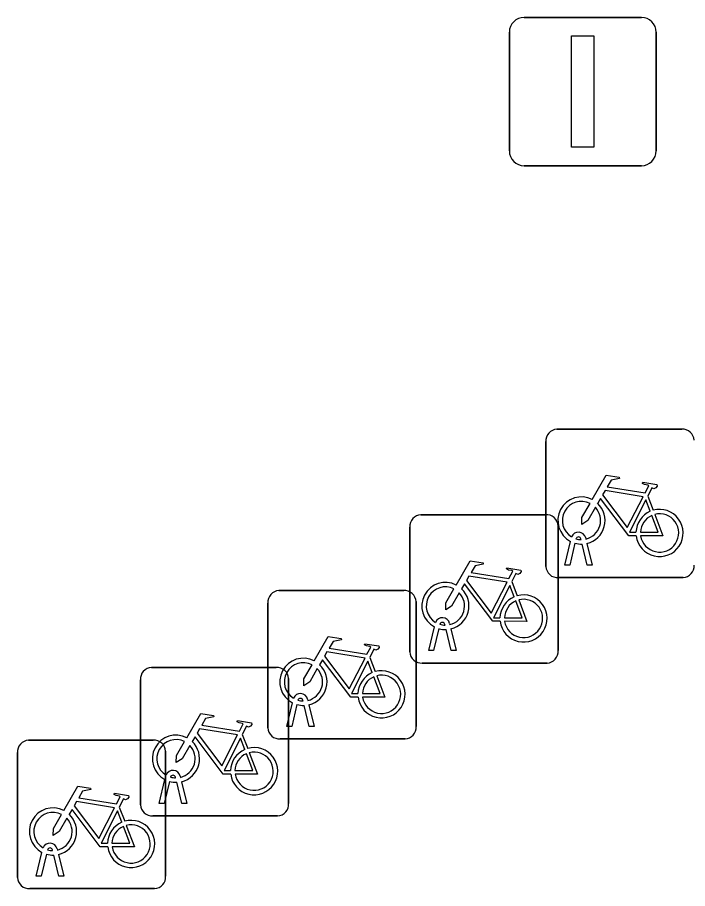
# Model space of a CAD drawing. Extents: x 163683 to 164494, y 382709 to 383872.
# Drawn here: x 164271.73 to 164276.25, y 383242.74 to 383248.61 of the extents above; entities that cross this region are included whole.
import ezdxf

# ---------------------------------------------------------------- set-up
doc = ezdxf.new("R2010")
doc.units = 0
doc.layers.add('IMGEO_Fietsenrek', color=7, linetype='Continuous')
doc.layers.add('IMGEO_Lichtmast', color=7, linetype='Continuous')

msp = doc.modelspace()

# ---------------------------------------------------------------- linework, layer by layer
at = {"layer": 'IMGEO_Fietsenrek'}
for p, q in [((164275.3669, 383245.8385), (164276.2078, 383245.8385)), ((164276.2078, 383245.8385), (164275.3669, 383245.8385)), ((164275.2925, 383244.9139), (164275.2925, 383245.7548)), ((164275.2925, 383245.7548), (164275.2925, 383244.9139)), ((164275.9792, 383245.3882), (164276.0155, 383245.293)), ((164274.4499, 383245.2625), (164275.2908, 383245.2625)), ((164275.2908, 383245.2625), (164274.4499, 383245.2625)), ((164274.3755, 383244.3379), (164274.3755, 383245.1788)), ((164274.3755, 383245.1788), (164274.3755, 383244.3379)), ((164275.3745, 383245.1881), (164275.3745, 383244.3472)), ((164275.3745, 383244.3472), (164275.3745, 383245.1881)), ((164275.5606, 383245.1064), (164275.5624, 383245.0985)), ((164275.4195, 383244.9233), (164275.4578, 383245.0833)), ((164275.4882, 383245.0711), (164275.4529, 383244.9233)), ((164275.5299, 383245.0949), (164275.5289, 383245.0992)), ((164275.571, 383244.9233), (164275.5371, 383245.065)), ((164275.5694, 383245.0693), (164275.6044, 383244.9233)), ((164275.4529, 383244.9233), (164275.4195, 383244.9233)), ((164275.6044, 383244.9233), (164275.571, 383244.9233)), ((164276.2171, 383244.8395), (164275.3762, 383244.8395)), ((164275.3762, 383244.8395), (164276.2171, 383244.8395)), ((164275.0622, 383244.8122), (164275.0985, 383244.717)), ((164273.4929, 383244.7515), (164274.3338, 383244.7515)), ((164274.3338, 383244.7515), (164273.4929, 383244.7515)), ((164273.4185, 383243.8269), (164273.4185, 383244.6678)), ((164273.4185, 383244.6678), (164273.4185, 383243.8269)), ((164274.4175, 383244.6771), (164274.4175, 383243.8362)), ((164274.4175, 383243.8362), (164274.4175, 383244.6771)), ((164274.6129, 383244.5189), (164274.6119, 383244.5232)), ((164274.6436, 383244.5304), (164274.6454, 383244.5225)), ((164274.5025, 383244.3473), (164274.5408, 383244.5073)), ((164274.5712, 383244.4951), (164274.5359, 383244.3473)), ((164274.654, 383244.3473), (164274.6201, 383244.489)), ((164274.6524, 383244.4933), (164274.6874, 383244.3473)), ((164274.5359, 383244.3473), (164274.5025, 383244.3473)), ((164274.6874, 383244.3473), (164274.654, 383244.3473)), ((164274.1052, 383244.3012), (164274.1415, 383244.206)), ((164272.6339, 383244.2335), (164273.4748, 383244.2335)), ((164273.4748, 383244.2335), (164272.6339, 383244.2335)), ((164275.3001, 383244.2635), (164274.4592, 383244.2635)), ((164274.4592, 383244.2635), (164275.3001, 383244.2635)), ((164272.5595, 383243.3089), (164272.5595, 383244.1498)), ((164272.5595, 383244.1498), (164272.5595, 383243.3089)), ((164273.5585, 383244.1591), (164273.5585, 383243.3182)), ((164273.5585, 383243.3182), (164273.5585, 383244.1591)), ((164273.5455, 383243.8363), (164273.5838, 383243.9963)), ((164273.6559, 383244.0079), (164273.6549, 383244.0122)), ((164273.6866, 383244.0194), (164273.6884, 383244.0115)), ((164273.6142, 383243.9841), (164273.5789, 383243.8363)), ((164273.697, 383243.8363), (164273.6631, 383243.978)), ((164273.6954, 383243.9823), (164273.7304, 383243.8363)), ((164273.5789, 383243.8363), (164273.5455, 383243.8363)), ((164273.7304, 383243.8363), (164273.697, 383243.8363)), ((164273.2462, 383243.7832), (164273.2825, 383243.688)), ((164271.8049, 383243.7435), (164272.6458, 383243.7435)), ((164272.6458, 383243.7435), (164271.8049, 383243.7435)), ((164274.3431, 383243.7525), (164273.5022, 383243.7525)), ((164273.5022, 383243.7525), (164274.3431, 383243.7525)), ((164271.7305, 383242.8189), (164271.7305, 383243.6598)), ((164271.7305, 383243.6598), (164271.7305, 383242.8189)), ((164272.7295, 383243.6691), (164272.7295, 383242.8282)), ((164272.7295, 383242.8282), (164272.7295, 383243.6691)), ((164272.6865, 383243.3183), (164272.7248, 383243.4783)), ((164272.7552, 383243.4661), (164272.7199, 383243.3183)), ((164272.7969, 383243.4899), (164272.7959, 383243.4942)), ((164272.8276, 383243.5014), (164272.8294, 383243.4935)), ((164272.8364, 383243.4643), (164272.8714, 383243.3183)), ((164272.838, 383243.3183), (164272.8041, 383243.46)), ((164272.4172, 383243.2932), (164272.4535, 383243.198)), ((164272.7199, 383243.3183), (164272.6865, 383243.3183)), ((164272.8714, 383243.3183), (164272.838, 383243.3183)), ((164273.4841, 383243.2345), (164272.6432, 383243.2345)), ((164272.6432, 383243.2345), (164273.4841, 383243.2345)), ((164271.9679, 383242.9999), (164271.9669, 383243.0042)), ((164271.9986, 383243.0114), (164272.0004, 383243.0035)), ((164271.8575, 383242.8283), (164271.8958, 383242.9883)), ((164271.9262, 383242.9761), (164271.8909, 383242.8283)), ((164272.009, 383242.8283), (164271.9751, 383242.97)), ((164272.0074, 383242.9743), (164272.0424, 383242.8283)), ((164271.8909, 383242.8283), (164271.8575, 383242.8283)), ((164272.0424, 383242.8283), (164272.009, 383242.8283)), ((164272.6551, 383242.7445), (164271.8142, 383242.7445)), ((164271.8142, 383242.7445), (164272.6551, 383242.7445))]:
    msp.add_line(p, q, dxfattribs=at)
for points in [[(164275.6051, 383245.3652), (164275.6998, 383245.5287), (164275.786, 383245.5149), (164275.7877, 383245.5062), (164275.7316, 383245.4953), (164275.7054, 383245.45), (164275.9606, 383245.4092)], [(164275.9606, 383245.4092), (164275.9856, 383245.458), (164275.9805, 383245.462), (164275.9573, 383245.4657), (164275.9446, 383245.4732), (164275.9436, 383245.4763), (164275.9458, 383245.4809), (164276.0406, 383245.4658), (164276.0429, 383245.4555), (164276.0335, 383245.4431), (164276.0211, 383245.4367), (164276.0066, 383245.4429), (164275.9792, 383245.3882)], [(164275.9477, 383245.384), (164275.6909, 383245.425), (164275.6742, 383245.3962), (164275.8412, 383245.1759), (164275.9477, 383245.384)], [(164275.9008, 383245.1205), (164275.8511, 383245.1206), (164275.6604, 383245.3723), (164275.6414, 383245.3395)], [(164275.9957, 383245.286), (164275.9664, 383245.3628), (164275.857, 383245.1447), (164275.8997, 383245.1446)], [(164275.6258, 383245.3127), (164275.5742, 383245.2235), (164275.5343, 383245.1975), (164275.5355, 383245.245), (164275.59, 383245.3392)], [(164275.9297, 383245.1445), (164276.0496, 383245.1443), (164276.0064, 383245.2579)], [(164276.0262, 383245.2648), (164276.0812, 383245.1202), (164275.9311, 383245.1205)], [(164274.6881, 383244.7892), (164274.7828, 383244.9527), (164274.869, 383244.9389), (164274.8707, 383244.9302), (164274.8146, 383244.9193), (164274.7884, 383244.874), (164275.0436, 383244.8332)], [(164275.0436, 383244.8332), (164275.0686, 383244.882), (164275.0635, 383244.886), (164275.0403, 383244.8897), (164275.0276, 383244.8972), (164275.0266, 383244.9003), (164275.0288, 383244.9049), (164275.1236, 383244.8898), (164275.1259, 383244.8795), (164275.1165, 383244.8671), (164275.1041, 383244.8607), (164275.0896, 383244.8669), (164275.0622, 383244.8122)], [(164275.0307, 383244.808), (164274.7739, 383244.849), (164274.7572, 383244.8202), (164274.9242, 383244.5999), (164275.0307, 383244.808)], [(164274.7088, 383244.7367), (164274.6572, 383244.6475), (164274.6173, 383244.6215), (164274.6185, 383244.669), (164274.673, 383244.7632)], [(164274.9838, 383244.5445), (164274.9341, 383244.5446), (164274.7434, 383244.7963), (164274.7244, 383244.7635)], [(164275.0787, 383244.71), (164275.0494, 383244.7868), (164274.94, 383244.5687), (164274.9827, 383244.5686)], [(164275.0127, 383244.5685), (164275.1326, 383244.5683), (164275.0894, 383244.6819)], [(164275.1092, 383244.6888), (164275.1642, 383244.5442), (164275.0141, 383244.5445)], [(164273.7311, 383244.2782), (164273.8258, 383244.4417), (164273.912, 383244.4279), (164273.9137, 383244.4192), (164273.8576, 383244.4083), (164273.8314, 383244.363), (164274.0866, 383244.3222)], [(164274.0866, 383244.3222), (164274.1116, 383244.371), (164274.1065, 383244.375), (164274.0833, 383244.3787), (164274.0706, 383244.3862), (164274.0696, 383244.3893), (164274.0718, 383244.3939), (164274.1666, 383244.3788), (164274.1689, 383244.3685), (164274.1595, 383244.3561), (164274.1471, 383244.3497), (164274.1326, 383244.3559), (164274.1052, 383244.3012)], [(164274.0268, 383244.0335), (164273.9771, 383244.0336), (164273.7864, 383244.2853), (164273.7674, 383244.2525)], [(164274.0737, 383244.297), (164273.8169, 383244.338), (164273.8002, 383244.3092), (164273.9672, 383244.0889), (164274.0737, 383244.297)], [(164273.7518, 383244.2257), (164273.7002, 383244.1365), (164273.6603, 383244.1105), (164273.6615, 383244.158), (164273.716, 383244.2522)], [(164274.1217, 383244.199), (164274.0924, 383244.2758), (164273.983, 383244.0577), (164274.0257, 383244.0576)], [(164274.0557, 383244.0575), (164274.1756, 383244.0573), (164274.1324, 383244.1709)], [(164274.1522, 383244.1778), (164274.2072, 383244.0332), (164274.0571, 383244.0335)], [(164272.8721, 383243.7602), (164272.9668, 383243.9237), (164273.053, 383243.9099), (164273.0547, 383243.9012), (164272.9986, 383243.8903), (164272.9724, 383243.845), (164273.2276, 383243.8042)], [(164273.2276, 383243.8042), (164273.2526, 383243.853), (164273.2475, 383243.857), (164273.2243, 383243.8607), (164273.2116, 383243.8682), (164273.2106, 383243.8713), (164273.2128, 383243.8759), (164273.3076, 383243.8608), (164273.3099, 383243.8505), (164273.3005, 383243.8381), (164273.2881, 383243.8317), (164273.2736, 383243.8379), (164273.2462, 383243.7832)], [(164273.2147, 383243.779), (164272.9579, 383243.82), (164272.9412, 383243.7912), (164273.1082, 383243.5709), (164273.2147, 383243.779)], [(164273.1678, 383243.5155), (164273.1181, 383243.5156), (164272.9274, 383243.7673), (164272.9084, 383243.7345)], [(164273.2627, 383243.681), (164273.2334, 383243.7578), (164273.124, 383243.5397), (164273.1667, 383243.5396)], [(164272.8928, 383243.7077), (164272.8412, 383243.6185), (164272.8013, 383243.5925), (164272.8025, 383243.64), (164272.857, 383243.7342)], [(164273.1967, 383243.5395), (164273.3166, 383243.5393), (164273.2734, 383243.6529)], [(164273.2932, 383243.6598), (164273.3482, 383243.5152), (164273.1981, 383243.5155)], [(164272.0431, 383243.2702), (164272.1378, 383243.4337), (164272.224, 383243.4199), (164272.2257, 383243.4112), (164272.1696, 383243.4003), (164272.1434, 383243.355), (164272.3986, 383243.3142)], [(164272.3986, 383243.3142), (164272.4236, 383243.363), (164272.4185, 383243.367), (164272.3953, 383243.3707), (164272.3826, 383243.3782), (164272.3816, 383243.3813), (164272.3838, 383243.3859), (164272.4786, 383243.3708), (164272.4809, 383243.3605), (164272.4715, 383243.3481), (164272.4591, 383243.3417), (164272.4446, 383243.3479), (164272.4172, 383243.2932)], [(164272.3857, 383243.289), (164272.1289, 383243.33), (164272.1122, 383243.3012), (164272.2792, 383243.0809), (164272.3857, 383243.289)], [(164272.0638, 383243.2177), (164272.0122, 383243.1285), (164271.9723, 383243.1025), (164271.9735, 383243.15), (164272.028, 383243.2442)], [(164272.3388, 383243.0255), (164272.2891, 383243.0256), (164272.0984, 383243.2773), (164272.0794, 383243.2445)], [(164272.4337, 383243.191), (164272.4044, 383243.2678), (164272.295, 383243.0497), (164272.3377, 383243.0496)], [(164272.4642, 383243.1698), (164272.5192, 383243.0252), (164272.3691, 383243.0255)], [(164272.3677, 383243.0495), (164272.4876, 383243.0493), (164272.4444, 383243.1629)]]:
    msp.add_lwpolyline(points, dxfattribs=at)
for centre, radius, start, end in [((164275.3702, 383245.7606), 0.0779, 92.4484, 184.28452), ((164275.3702, 383245.7606), 0.0779, 92.4484, 184.28452), ((164276.2136, 383245.7608), 0.0779, 2.4484, 94.28452), ((164276.2136, 383245.7608), 0.0779, 2.4484, 94.28452), ((164275.5321, 383245.2239), 0.159, 62.67661, 242.13685), ((164275.5321, 383245.2239), 0.129, 63.31916, 238.90302), ((164275.5321, 383245.2239), 0.129, 283.60429, 43.43025), ((164275.5321, 383245.2239), 0.159, 283.5766, 46.60424), ((164276.0587, 383245.1399), 0.159, 113.3408, 178.32165), ((164276.0587, 383245.1399), 0.159, 187.0065, 105.77075), ((164274.4532, 383245.1846), 0.0779, 92.4484, 184.28452), ((164274.4532, 383245.1846), 0.0779, 92.4484, 184.28452), ((164275.2966, 383245.1848), 0.0779, 2.4484, 94.28452), ((164275.2966, 383245.1848), 0.0779, 2.4484, 94.28452), ((164276.0587, 383245.1399), 0.129, 113.92302, 177.95563), ((164276.0587, 383245.1399), 0.129, 188.67146, 104.58832), ((164275.5119, 383245.0953), 0.0499, 12.8025, 158.69338), ((164275.5119, 383245.0953), 0.0174, 12.8025, 163.45023), ((164275.5321, 383245.2239), 0.159, 253.99666, 271.78671), ((164275.5321, 383245.2239), 0.129, 253.41502, 269.02044), ((164275.3704, 383244.9172), 0.0779, 182.4484, 274.28452), ((164275.3704, 383244.9172), 0.0779, 182.4484, 274.28452), ((164276.2138, 383244.9174), 0.0779, 272.4484, 4.28452), ((164276.2138, 383244.9174), 0.0779, 272.4484, 4.28452), ((164274.6151, 383244.6479), 0.159, 62.67661, 242.13685), ((164274.6151, 383244.6479), 0.129, 63.31916, 238.90302), ((164274.6151, 383244.6479), 0.159, 283.5766, 46.60424), ((164273.4962, 383244.6736), 0.0779, 92.4484, 184.28452), ((164273.4962, 383244.6736), 0.0779, 92.4484, 184.28452), ((164274.3396, 383244.6738), 0.0779, 2.4484, 94.28452), ((164274.3396, 383244.6738), 0.0779, 2.4484, 94.28452), ((164274.6151, 383244.6479), 0.129, 283.60429, 43.43025), ((164275.1417, 383244.5639), 0.159, 113.3408, 178.32165), ((164275.1417, 383244.5639), 0.159, 187.0065, 105.77075), ((164275.1417, 383244.5639), 0.129, 113.92302, 177.95563), ((164275.1417, 383244.5639), 0.129, 188.67146, 104.58832), ((164274.5949, 383244.5193), 0.0499, 12.8025, 158.69338), ((164274.5949, 383244.5193), 0.0174, 12.8025, 163.45023), ((164274.6151, 383244.6479), 0.129, 253.41502, 269.02044), ((164274.6151, 383244.6479), 0.159, 253.99666, 271.78671), ((164275.2968, 383244.3414), 0.0779, 272.4484, 4.28452), ((164275.2968, 383244.3414), 0.0779, 272.4484, 4.28452), ((164273.6581, 383244.1369), 0.159, 62.67661, 242.13685), ((164274.4534, 383244.3412), 0.0779, 182.4484, 274.28452), ((164274.4534, 383244.3412), 0.0779, 182.4484, 274.28452), ((164272.6372, 383244.1556), 0.0779, 92.4484, 184.28452), ((164272.6372, 383244.1556), 0.0779, 92.4484, 184.28452), ((164273.4806, 383244.1558), 0.0779, 2.4484, 94.28452), ((164273.4806, 383244.1558), 0.0779, 2.4484, 94.28452), ((164273.6581, 383244.1369), 0.129, 63.31916, 238.90302), ((164273.6581, 383244.1369), 0.129, 283.60429, 43.43025), ((164273.6581, 383244.1369), 0.159, 283.5766, 46.60424), ((164274.1847, 383244.0529), 0.159, 113.3408, 178.32165), ((164274.1847, 383244.0529), 0.159, 187.0065, 105.77075), ((164274.1847, 383244.0529), 0.129, 113.92302, 177.95563), ((164274.1847, 383244.0529), 0.129, 188.67146, 104.58832), ((164273.6379, 383244.0083), 0.0499, 12.8025, 158.69338), ((164273.6379, 383244.0083), 0.0174, 12.8025, 163.45023), ((164273.6581, 383244.1369), 0.129, 253.41502, 269.02044), ((164273.6581, 383244.1369), 0.159, 253.99666, 271.78671), ((164273.4964, 383243.8302), 0.0779, 182.4484, 274.28452), ((164273.4964, 383243.8302), 0.0779, 182.4484, 274.28452), ((164274.3398, 383243.8304), 0.0779, 272.4484, 4.28452), ((164274.3398, 383243.8304), 0.0779, 272.4484, 4.28452), ((164272.7991, 383243.6189), 0.159, 62.67661, 242.13685), ((164271.8082, 383243.6656), 0.0779, 92.4484, 184.28452), ((164271.8082, 383243.6656), 0.0779, 92.4484, 184.28452), ((164272.6516, 383243.6658), 0.0779, 2.4484, 94.28452), ((164272.6516, 383243.6658), 0.0779, 2.4484, 94.28452), ((164272.7991, 383243.6189), 0.129, 63.31916, 238.90302), ((164272.7991, 383243.6189), 0.129, 283.60429, 43.43025), ((164272.7991, 383243.6189), 0.159, 283.5766, 46.60424), ((164273.3257, 383243.5349), 0.159, 113.3408, 178.32165), ((164273.3257, 383243.5349), 0.159, 187.0065, 105.77075), ((164273.3257, 383243.5349), 0.129, 113.92302, 177.95563), ((164273.3257, 383243.5349), 0.129, 188.67146, 104.58832), ((164272.7789, 383243.4903), 0.0499, 12.8025, 158.69338), ((164272.7991, 383243.6189), 0.159, 253.99666, 271.78671), ((164272.7789, 383243.4903), 0.0174, 12.8025, 163.45023), ((164272.7991, 383243.6189), 0.129, 253.41502, 269.02044), ((164271.9701, 383243.1289), 0.159, 62.67661, 242.13685), ((164272.6374, 383243.3122), 0.0779, 182.4484, 274.28452), ((164272.6374, 383243.3122), 0.0779, 182.4484, 274.28452), ((164273.4808, 383243.3124), 0.0779, 272.4484, 4.28452), ((164273.4808, 383243.3124), 0.0779, 272.4484, 4.28452), ((164271.9701, 383243.1289), 0.129, 63.31916, 238.90302), ((164271.9701, 383243.1289), 0.159, 283.5766, 46.60424), ((164271.9701, 383243.1289), 0.129, 283.60429, 43.43025), ((164272.4967, 383243.0449), 0.159, 113.3408, 178.32165), ((164272.4967, 383243.0449), 0.159, 187.0065, 105.77075), ((164272.4967, 383243.0449), 0.129, 188.67146, 104.58832), ((164272.4967, 383243.0449), 0.129, 113.92302, 177.95563), ((164271.9499, 383243.0003), 0.0499, 12.8025, 158.69338), ((164271.9499, 383243.0003), 0.0174, 12.8025, 163.45023), ((164271.9701, 383243.1289), 0.129, 253.41502, 269.02044), ((164271.9701, 383243.1289), 0.159, 253.99666, 271.78671), ((164271.8084, 383242.8222), 0.0779, 182.4484, 274.28452), ((164271.8084, 383242.8222), 0.0779, 182.4484, 274.28452), ((164272.6518, 383242.8224), 0.0779, 272.4484, 4.28452), ((164272.6518, 383242.8224), 0.0779, 272.4484, 4.28452)]:
    msp.add_arc(centre, radius, start, end, dxfattribs=at)
at = {"layer": 'IMGEO_Lichtmast'}
for p, q in [((164275.1461, 383248.6125), (164275.9359, 383248.6125)), ((164275.9359, 383248.6125), (164275.1461, 383248.6125)), ((164275.0461, 383247.7135), (164275.0461, 383248.5125)), ((164275.0461, 383248.5125), (164275.0461, 383247.7135)), ((164276.0359, 383248.5125), (164276.0359, 383247.7135)), ((164276.0359, 383247.7135), (164276.0359, 383248.5125)), ((164275.9359, 383247.6135), (164275.1461, 383247.6135)), ((164275.1461, 383247.6135), (164275.9359, 383247.6135))]:
    msp.add_line(p, q, dxfattribs=at)
msp.add_lwpolyline([(164275.466, 383248.488), (164275.616, 383248.488), (164275.616, 383247.738), (164275.466, 383247.738), (164275.466, 383248.488)], dxfattribs=at)
for centre, start, end in [((164275.1461, 383248.5125), 90, 180), ((164275.1461, 383248.5125), 90, 180), ((164275.9359, 383248.5125), 0, 90), ((164275.9359, 383248.5125), 360, 90), ((164275.1461, 383247.7135), 180, 270), ((164275.1461, 383247.7135), 180, 270), ((164275.9359, 383247.7135), 270, 0), ((164275.9359, 383247.7135), 270, 0)]:
    msp.add_arc(centre, 0.1, start, end, dxfattribs=at)

doc.saveas('drawing.dxf')
